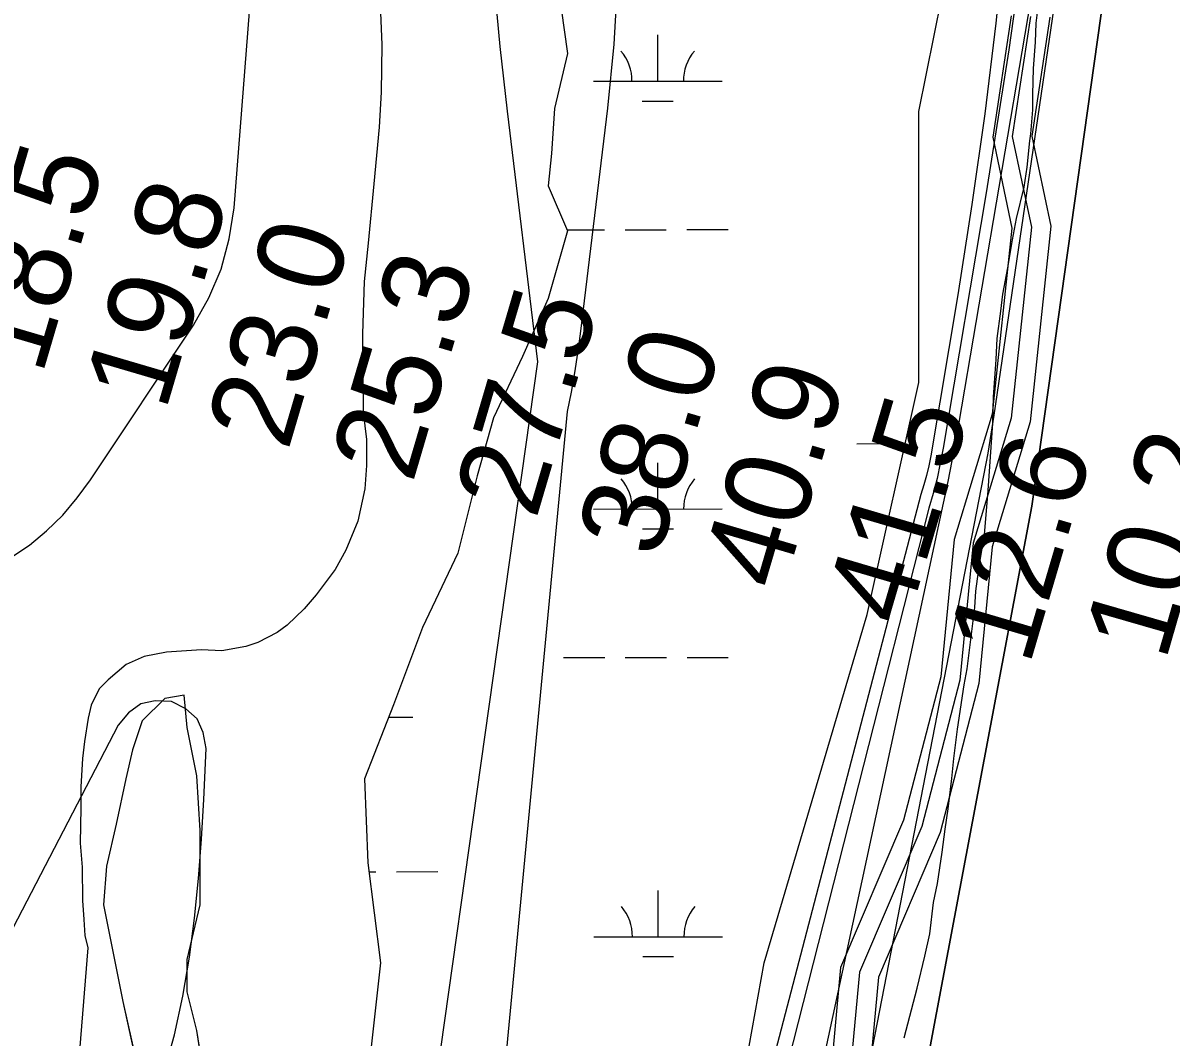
# Model space of a CAD drawing. Extents: x 3279314 to 3317160, y 734079 to 759431.
# Drawn here: x 3308278 to 3309171, y 742591 to 743379 of the extents above; entities that cross this region are included whole.
import ezdxf

# ---------------------------------------------------------------- set-up
doc = ezdxf.new("R2010")
doc.units = 0
for name, color, linetype in [('V-RIVR-RANG', 7, 'Continuous'), ('V-ROAD-CNTR', 7, 'Continuous'), ('V-SITE-VEGE', 7, 'Continuous'), ('V-TOPO-DPTH', 7, 'Continuous'), ('V-TOPO-MAJR', 7, 'Continuous'), ('V-TOPO-MINR', 7, 'Continuous'), ('V-TOPO-SHOR', 7, 'Continuous'), ('V-WETL-SWMP', 7, 'Continuous')]:
    doc.layers.add(name, color=color, linetype=linetype)

msp = doc.modelspace()

# ---------------------------------------------------------------- linework, layer by layer
at = {"layer": 'V-ROAD-CNTR'}
for points in [[(3309046.21, 743385.09), (3309031.9, 743290.58), (3309046.83, 743219.95), (3309031.42, 743075.24), (3309001.91, 742977.82), (3308991.47, 742870.92), (3308962.68, 742759.47), (3308913.69, 742644.96), (3308904.16, 742542.8), (3308890.41, 742416.27), (3308852.39, 742296.84), (3308814.25, 742156.36), (3308779.19, 742030.48), (3308706.08, 741895.28), (3308603.71, 741741.96)], [(3309061.3, 743384.52), (3309047.13, 743291.03), (3309061.99, 743220.73), (3309046.19, 743072.24), (3309016.7, 742974.89), (3309006.28, 742868.3), (3308976.92, 742754.62), (3308928.41, 742641.22), (3308919.08, 742541.29), (3308905.16, 742413.15), (3308866.79, 742292.6), (3308828.71, 742152.38), (3308793.18, 742024.83), (3308718.94, 741887.53), (3308616.21, 741733.66)], [(3309061.3, 743384.52), (3309047.13, 743291.03), (3309061.99, 743220.73), (3309046.19, 743072.24), (3309016.7, 742974.89), (3309006.28, 742868.3), (3308976.92, 742754.62), (3308928.41, 742641.22), (3308919.08, 742541.29), (3308905.16, 742413.15), (3308866.79, 742292.6), (3308828.71, 742152.38), (3308793.18, 742024.83), (3308718.94, 741887.53), (3308616.21, 741733.66)], [(3309076.38, 743383.94), (3309062.37, 743291.47), (3309077.16, 743221.51), (3309060.95, 743069.25), (3309031.48, 742971.95), (3309021.1, 742865.68), (3308991.15, 742749.77), (3308943.13, 742637.48), (3308934.01, 742539.78), (3308919.91, 742410.03), (3308881.18, 742288.36), (3308843.18, 742148.4), (3308807.18, 742019.18), (3308731.81, 741879.78), (3308628.71, 741725.37)]]:
    msp.add_lwpolyline(points, dxfattribs=at)
at = {"layer": 'V-SITE-VEGE'}
for points in [[(3308963.16, 742590.33), (3308973.06, 742628.76), (3308979.15, 742653.85), (3308982.95, 742671.1), (3308985.91, 742695.38), (3308988.94, 742710.28), (3308992.69, 742734.58), (3308994.91, 742752.59), (3308997.15, 742768.26), (3309000.12, 742791.77), (3309001.58, 742807.43), (3309004.55, 742830.15), (3309009.79, 742864.64), (3309012.06, 742877.18), (3309015.77, 742906.16), (3309017.99, 742924.97), (3309018.68, 742937.5), (3309021.67, 742958.65), (3309025.42, 742981.38), (3309028.32, 743015.84), (3309031.87, 743068.31), (3309032.51, 743088.67), (3309034.66, 743117.65), (3309035.33, 743134.09), (3309038.31, 743155.25), (3309039.79, 743168.57), (3309043.56, 743188.95), (3309047.32, 743210.89), (3309050.34, 743227.35), (3309056.43, 743251.66), (3309058.67, 743267.33), (3309060.88, 743287.7), (3309061.63, 743293.18), (3309063.06, 743311.98), (3309062.98, 743323.72), (3309063.62, 743344.08), (3309065.05, 743364.44), (3309065.73, 743379.32), (3309068.69, 743404.39)], [(3308696.42, 743390.74), (3308701.43, 743355.65), (3308691.41, 743313.02), (3308688.9, 743277.92), (3308686.4, 743252.85), (3308701.43, 743217.75), (3308686.4, 743165.1), (3308666.36, 743119.98), (3308643.81, 743072.34), (3308631.28, 743027.21), (3308616.25, 742967.04), (3308588.7, 742909.37), (3308566.15, 742849.2), (3308543.6, 742791.54), (3308546.11, 742726.35), (3308556.13, 742648.63), (3308548.61, 742580.94)], [(3308418.34, 742563.39), (3308413.34, 742595.98), (3308405.82, 742626.07), (3308405.82, 742651.14), (3308415.84, 742693.76), (3308415.84, 742751.43), (3308413.34, 742794.05), (3308405.82, 742831.65), (3308403.31, 742856.73), (3308388.28, 742854.22), (3308370.75, 742836.67), (3308363.23, 742814.1), (3308358.22, 742791.54), (3308350.71, 742756.44), (3308343.19, 742723.84), (3308340.69, 742693.76), (3308355.72, 742618.55), (3308365.74, 742573.42)]]:
    msp.add_lwpolyline(points, dxfattribs=at)
at = {"layer": 'V-TOPO-DPTH'}
msp.add_lwpolyline([(3308648.24, 741639.89), (3308750.08, 741827.63), (3308772.47, 741869.55), (3308794.5, 741911.67), (3308815.99, 741954.06), (3308837.11, 741996.64), (3308851.18, 742025.48), (3308864.52, 742053.98), (3308877.23, 742082.75), (3308888.99, 742111.92), (3308900.13, 742141.35), (3309062.23, 743003.8), (3309194.94, 743946.45)], dxfattribs=at)
at = {"layer": 'V-TOPO-MAJR'}
for points in [[(3309060.07, 743469.94), (3309044.36, 743358.47), (3309026.92, 743247.22), (3308993.43, 743048.86), (3308991.18, 743037.01), (3308988.61, 743025.25), (3308985.56, 743013.6), (3308982.19, 743002.03), (3308767.39, 742156.79), (3308761.17, 742142.25), (3308754.5, 742127.91), (3308747.54, 742113.7), (3308481.54, 741526.57)], [(3308281.97, 741575.01), (3308555.69, 742247.48), (3308678.26, 743115.89), (3308654.67, 743310.87), (3308649.16, 743361.24), (3308644.41, 743411.67)]]:
    msp.add_lwpolyline(points, dxfattribs=at)
at = {"layer": 'V-TOPO-MINR'}
for points in [[(3309194.94, 743946.45), (3309062.23, 743003.8), (3308900.13, 742141.35), (3308888.99, 742111.92), (3308877.23, 742082.75), (3308864.52, 742053.98), (3308851.18, 742025.48), (3308837.11, 741996.64), (3308815.99, 741954.06), (3308794.5, 741911.67), (3308772.47, 741869.55), (3308750.08, 741827.63), (3308648.24, 741639.89)], [(3309130.11, 743736.93), (3309032.85, 743074.56), (3309028.22, 743044.79), (3308848.66, 742120.79), (3308844.84, 742111.09), (3308840.85, 742101.47), (3308836.6, 742091.97), (3308832.16, 742082.54), (3308752.44, 741918.97), (3308706.97, 741828.37), (3308660.13, 741738.51)], [(3309074.69, 743476.21), (3309003.17, 743054.94), (3309000.24, 743038.83), (3308997.07, 743022.77), (3308814.66, 742175.36), (3308806.06, 742149.49), (3308797.01, 742123.78), (3308787.28, 742098.33), (3308777.09, 742073.05), (3308774.39, 742066.6), (3308765.11, 742044.7), (3308755.73, 742022.85), (3308746.17, 742001.08), (3308736.5, 741979.35), (3308726.67, 741957.7), (3308716.76, 741936.08), (3308706.7, 741914.54), (3308696.55, 741893.03), (3308632.38, 741758.18)], [(3308268.83, 742963.8), (3308283.29, 742973.23), (3308296.56, 742984.6), (3308309.01, 742996.74), (3308320.21, 743010.03), (3308330.59, 743024.09), (3308410.58, 743144.31), (3308422.57, 743165.77), (3308432.23, 743188.03), (3308438.37, 743211.5), (3308442.17, 743235.79), (3308459.03, 743451.48)], [(3309041.67, 743450.17), (3309034.22, 743379.38), (3309025.74, 743308.72), (3309015.74, 743238.25), (3309004.72, 743167.93), (3308983.7, 743042.77), (3308982.23, 743035.17), (3308980.51, 743027.63), (3308978.41, 743020.19), (3308976.06, 743012.81), (3308754.62, 742164.28), (3308751.42, 742156.6), (3308747.99, 742149.03), (3308744.23, 742141.61), (3308740.24, 742134.31), (3308356.34, 741342.95)], [(3308247.17, 741351.28), (3308532.55, 742003.82), (3308538.18, 742019.43), (3308543.75, 742035.05), (3308549.22, 742050.72), (3308554.61, 742066.41), (3308560, 742082.1), (3308565.46, 742097.77), (3308571.04, 742113.4), (3308576.68, 742129), (3308588.96, 742162.56), (3308599.02, 742191.28), (3308608.53, 742220.16), (3308617.23, 742249.3), (3308625.4, 742278.61), (3308701.45, 743077.25), (3308704.39, 743092.3), (3308707.08, 743107.39), (3308709.39, 743122.55), (3308711.44, 743137.75), (3308732.86, 743313.1), (3308737.59, 743363.02), (3308740.52, 743413.01)], [(3308387.72, 742563.06), (3308396.03, 742592.57), (3308402.46, 742622.54), (3308407.63, 742652.83), (3308411.41, 742683.39), (3308414.63, 742714.01), (3308416.98, 742744.7), (3308418.76, 742775.44), (3308420.51, 742815.32), (3308418.3, 742827.76), (3308413.51, 742838.31), (3308404.86, 742846), (3308393.64, 742851.8), (3308380.99, 742852.29), (3308369.63, 742849.87), (3308360.21, 742843.08), (3308352.08, 742833.37), (3308177.88, 742497.74)]]:
    msp.add_lwpolyline(points, dxfattribs=at)
at = {"layer": 'V-TOPO-SHOR'}
msp.add_lwpolyline([(3308556.07, 743387.54), (3308557.02, 743362.5), (3308556.5, 743325.7), (3308555.12, 743298.3), (3308550.73, 743254.43), (3308546.35, 743208.21), (3308543.42, 743178.45), (3308542.14, 743137.73), (3308542.31, 743112.68), (3308542.56, 743076.68), (3308545.06, 743055.56), (3308545.2, 743035.2), (3308543.75, 743017.19), (3308538.45, 742992.1), (3308529.21, 742969.34), (3308520.71, 742954.41), (3308505.97, 742934.74), (3308496.65, 742923.71), (3308483.43, 742911.1), (3308475.64, 742905.56), (3308460.82, 742897.63), (3308451.45, 742894.44), (3308432.69, 742891.18), (3308417.02, 742891.85), (3308389.64, 742890.1), (3308372.44, 742886.85), (3308358.4, 742880.49), (3308344.39, 742868.65), (3308337.39, 742861.55), (3308331.21, 742848.99), (3308328.94, 742838.79), (3308325.93, 742820.77), (3308324.46, 742807.45), (3308323.04, 742785.52), (3308323.16, 742769.09), (3308322.56, 742741.68), (3308324.26, 742722.91), (3308324.44, 742697.08), (3308325.32, 742682.21), (3308326.19, 742669.69), (3308328.6, 742660.31), (3308285.34, 742124.58)], dxfattribs=at)
at = {"layer": 'V-WETL-SWMP'}
for p, q in [((3308974.49, 743310.52), (3309004.56, 743460.95)), ((3308974.49, 743310.52), (3309004.56, 743460.95)), ((3308696.41, 743390.74), (3308701.42, 743355.64)), ((3308696.41, 743390.74), (3308701.42, 743355.64)), ((3308771.52, 743334.13), (3308771.5, 743370.13)), ((3308701.42, 743355.64), (3308691.4, 743313.02)), ((3308701.42, 743355.64), (3308691.4, 743313.02)), ((3308721.52, 743334.11), (3308821.52, 743334.16)), ((3308691.4, 743313.02), (3308688.9, 743277.92)), ((3308691.4, 743313.02), (3308688.9, 743277.92)), ((3308759.52, 743318.69), (3308783.52, 743318.71)), ((3308974.5, 743099.92), (3308974.49, 743310.52)), ((3308974.5, 743099.92), (3308974.49, 743310.52)), ((3308688.9, 743277.92), (3308686.39, 743252.85)), ((3308688.9, 743277.92), (3308686.39, 743252.85)), ((3308686.39, 743252.85), (3308701.42, 743217.75)), ((3308686.39, 743252.85), (3308701.42, 743217.75)), ((3308701.42, 743217.75), (3308686.39, 743165.1)), ((3308701.42, 743217.75), (3308686.39, 743165.1)), ((3308701.03, 743218.66), (3308730.17, 743218.68)), ((3308746.17, 743218.69), (3308778.17, 743218.7)), ((3308794.17, 743218.71), (3308826.17, 743218.73)), ((3308686.39, 743165.1), (3308666.35, 743119.97)), ((3308686.39, 743165.1), (3308666.35, 743119.97)), ((3308666.35, 743119.97), (3308643.81, 743072.34)), ((3308666.35, 743119.97), (3308643.81, 743072.34)), ((3308934.41, 742919.41), (3308974.5, 743099.92)), ((3308934.41, 742919.41), (3308974.5, 743099.92)), ((3308643.81, 743072.34), (3308631.28, 743027.21)), ((3308643.81, 743072.34), (3308631.28, 743027.21)), ((3308926.25, 743052.28), (3308958.25, 743052.29)), ((3308771.69, 743001.46), (3308771.67, 743037.46)), ((3308631.28, 743027.21), (3308616.25, 742967.04)), ((3308631.28, 743027.21), (3308616.25, 742967.04)), ((3308721.69, 743001.43), (3308821.69, 743001.48)), ((3308759.69, 742986.02), (3308783.69, 742986.03)), ((3308616.25, 742967.04), (3308588.69, 742909.37)), ((3308616.25, 742967.04), (3308588.69, 742909.37)), ((3308854.25, 742648.64), (3308934.41, 742919.41)), ((3308854.25, 742648.64), (3308934.41, 742919.41)), ((3308588.69, 742909.37), (3308566.15, 742849.2)), ((3308588.69, 742909.37), (3308566.15, 742849.2)), ((3308698.34, 742885.99), (3308730.34, 742886)), ((3308746.34, 742886.01), (3308778.34, 742886.03)), ((3308794.34, 742886.04), (3308826.34, 742886.05)), ((3308403.31, 742856.72), (3308388.28, 742854.22)), ((3308403.31, 742856.72), (3308388.28, 742854.22)), ((3308405.82, 742831.65), (3308403.31, 742856.72)), ((3308405.82, 742831.65), (3308403.31, 742856.72)), ((3308388.28, 742854.22), (3308370.74, 742836.67)), ((3308388.28, 742854.22), (3308370.74, 742836.67)), ((3308566.15, 742849.2), (3308543.6, 742791.54)), ((3308566.15, 742849.2), (3308543.6, 742791.54)), ((3308562.35, 742839.49), (3308581.3, 742839.5)), ((3308370.74, 742836.67), (3308363.23, 742814.1)), ((3308370.74, 742836.67), (3308363.23, 742814.1)), ((3308413.33, 742794.04), (3308405.82, 742831.65)), ((3308413.33, 742794.04), (3308405.82, 742831.65)), ((3308363.23, 742814.1), (3308358.22, 742791.54)), ((3308363.23, 742814.1), (3308358.22, 742791.54)), ((3308415.84, 742751.42), (3308413.33, 742794.04)), ((3308415.84, 742751.42), (3308413.33, 742794.04)), ((3308358.22, 742791.54), (3308350.7, 742756.44)), ((3308358.22, 742791.54), (3308350.7, 742756.44)), ((3308543.6, 742791.54), (3308546.1, 742726.35)), ((3308543.6, 742791.54), (3308546.1, 742726.35)), ((3308350.7, 742756.44), (3308343.19, 742723.84)), ((3308350.7, 742756.44), (3308343.19, 742723.84)), ((3308415.84, 742693.76), (3308415.84, 742751.42)), ((3308415.84, 742693.76), (3308415.84, 742751.42)), ((3308343.19, 742723.84), (3308340.68, 742693.76)), ((3308343.19, 742723.84), (3308340.68, 742693.76)), ((3308546.1, 742726.35), (3308556.13, 742648.63)), ((3308546.1, 742726.35), (3308556.13, 742648.63)), ((3308547, 742719.41), (3308552.51, 742719.41)), ((3308568.51, 742719.42), (3308600.51, 742719.44)), ((3308771.86, 742668.78), (3308771.84, 742704.78)), ((3308340.68, 742693.76), (3308355.71, 742618.54)), ((3308340.68, 742693.76), (3308355.71, 742618.54)), ((3308405.82, 742651.14), (3308415.84, 742693.76)), ((3308405.82, 742651.14), (3308415.84, 742693.76)), ((3308721.86, 742668.76), (3308821.86, 742668.81)), ((3308405.82, 742626.07), (3308405.82, 742651.14)), ((3308405.82, 742626.07), (3308405.82, 742651.14)), ((3308759.86, 742653.35), (3308783.86, 742653.36)), ((3308556.13, 742648.63), (3308548.61, 742580.94)), ((3308556.13, 742648.63), (3308548.61, 742580.94)), ((3308784.1, 742257.52), (3308854.25, 742648.64)), ((3308784.1, 742257.52), (3308854.25, 742648.64)), ((3308413.33, 742595.98), (3308405.82, 742626.07)), ((3308413.33, 742595.98), (3308405.82, 742626.07)), ((3308355.71, 742618.54), (3308365.73, 742573.42)), ((3308355.71, 742618.54), (3308365.73, 742573.42)), ((3308418.34, 742563.39), (3308413.33, 742595.98)), ((3308418.34, 742563.39), (3308413.33, 742595.98))]:
    msp.add_line(p, q, dxfattribs=at)
for centre, start, end in [((3308716.27, 743334.58), 359.25735, 40.801), ((3308826.76, 743334.63), 139.25734, 180.801), ((3308716.44, 743001.9), 359.25735, 40.801), ((3308826.93, 743001.96), 139.25734, 180.801), ((3308716.61, 742669.23), 359.25735, 40.801), ((3308827.1, 742669.29), 139.25734, 180.801)]:
    msp.add_arc(centre, 35.25, start, end, dxfattribs=at)

# ---------------------------------------------------------------- texts
at = {"layer": 'V-RIVR-RANG'}
for s, rotation, p in [('18.5', 73.58833, (3308292.88, 743104.64)), ('19.8', 73.58833, (3308388.87, 743076.62)), ('23.0', 73.58833, (3308484.05, 743045.82)), ('25.3', 73.58833, (3308580.86, 743020.58)), ('27.5', 73.58833, (3308676.85, 742992.56)), ('38.0', 73.58833, (3308772.03, 742961.75)), ('40.9', 73.58833, (3308868.77, 742936.26)), ('41.5', 73.58833, (3308964.83, 742908.49)), ('12.6', 73.58833, (3309060.31, 742878.7)), ('10.2', 73.90742, (3309166.06, 742882.09))]:
    msp.add_text(s, height=67, rotation=rotation, dxfattribs=at).set_placement(p)

doc.saveas('drawing.dxf')
